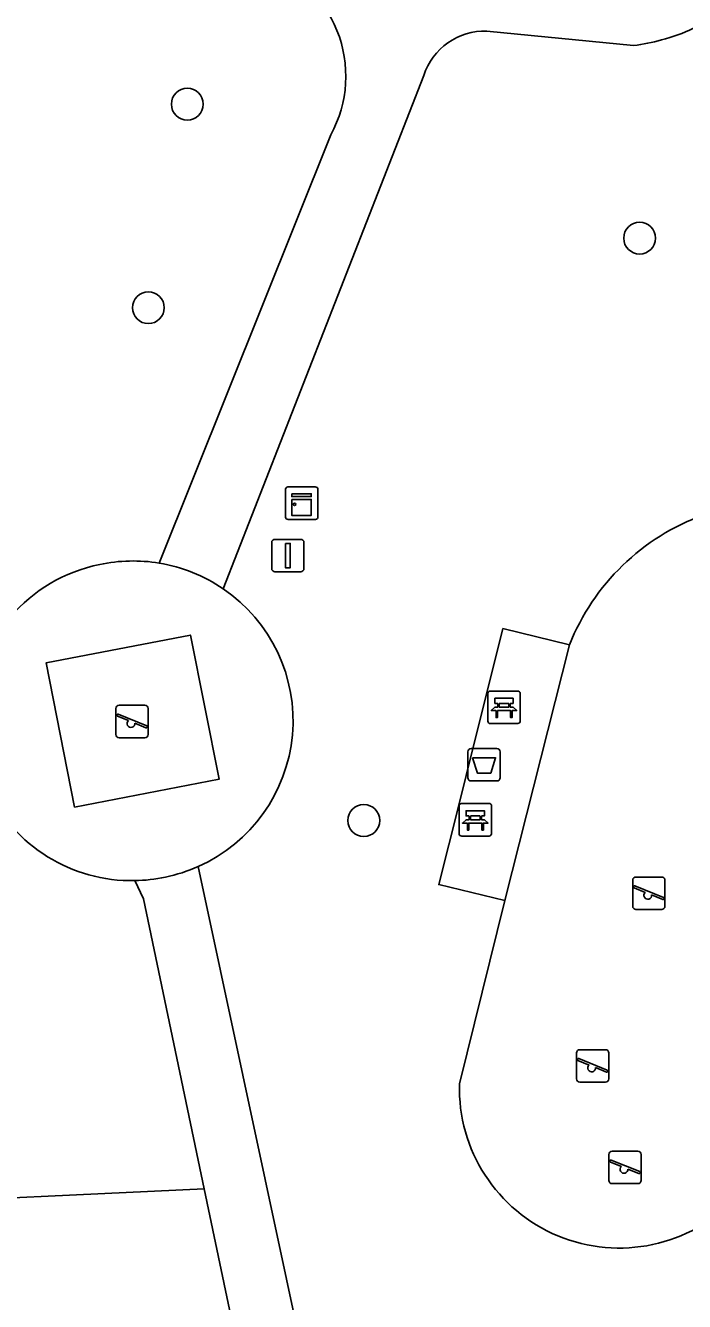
# Model space of a CAD drawing. Extents: x 159817 to 160765, y 380688 to 381638.
# Drawn here: x 160182.56 to 160202.81, y 381071.03 to 381110.28 of the extents above; entities that cross this region are included whole.
import ezdxf

# ---------------------------------------------------------------- set-up
doc = ezdxf.new("R2010")
doc.units = 0
for name, color, linetype in [('IMGEO_Afvalbak', 7, 'Continuous'), ('IMGEO_Bank', 7, 'Continuous'), ('IMGEO_Boom', 7, 'Continuous'), ('IMGEO_Groenvoorziening', 7, 'Continuous'), ('IMGEO_Kast', 7, 'Continuous'), ('IMGEO_Lichtmast', 7, 'Continuous'), ('IMGEO_Speelvoorziening', 7, 'Continuous'), ('IMGEO_Terreindeel_open', 7, 'Continuous'), ('IMGEO_Terreindeel_zand', 7, 'Continuous'), ('IMGEO_Voetpad_gesloten', 7, 'Continuous'), ('IMGEO_Voetpad_open', 7, 'Continuous')]:
    doc.layers.add(name, color=color, linetype=linetype)

msp = doc.modelspace()

# ---------------------------------------------------------------- linework, layer by layer
at = {"layer": 'IMGEO_Afvalbak'}
for p, q in [((160196.157, 381087.139), (160196.157, 381087.939)), ((160196.157, 381087.939), (160196.157, 381087.139)), ((160196.257, 381088.039), (160197.047, 381088.039)), ((160197.047, 381088.039), (160196.257, 381088.039)), ((160197.147, 381087.939), (160197.147, 381087.139)), ((160197.147, 381087.139), (160197.147, 381087.939)), ((160197.047, 381087.039), (160196.257, 381087.039)), ((160196.257, 381087.039), (160197.047, 381087.039))]:
    msp.add_line(p, q, dxfattribs=at)
msp.add_lwpolyline([(160196.3, 381087.753), (160197.004, 381087.753), (160196.855, 381087.283), (160196.449, 381087.283), (160196.3, 381087.753)], dxfattribs=at)
for centre, start, end in [((160196.257, 381087.939), 90, 180), ((160196.257, 381087.939), 90, 180), ((160197.047, 381087.939), 0, 90), ((160197.047, 381087.939), 360, 90), ((160196.257, 381087.139), 180, 270), ((160196.257, 381087.139), 180, 270), ((160197.047, 381087.139), 270, 0), ((160197.047, 381087.139), 270, 0)]:
    msp.add_arc(centre, 0.1, start, end, dxfattribs=at)
at = {"layer": 'IMGEO_Bank'}
for p, q in [((160196.765, 381088.881), (160196.765, 381089.722)), ((160196.765, 381089.722), (160196.765, 381088.881)), ((160196.84, 381089.806), (160197.681, 381089.806)), ((160197.681, 381089.806), (160196.84, 381089.806)), ((160197.765, 381089.731), (160197.765, 381088.89)), ((160197.765, 381088.89), (160197.765, 381089.731)), ((160197.074, 381089.312), (160197.074, 381089.418)), ((160197.118, 381089.418), (160197.118, 381089.312)), ((160197.406, 381089.424), (160197.124, 381089.424)), ((160197.124, 381089.306), (160197.406, 381089.306)), ((160197.412, 381089.312), (160197.412, 381089.418)), ((160197.456, 381089.418), (160197.456, 381089.312)), ((160197.462, 381089.204), (160197.069, 381089.204)), ((160197.69, 381088.806), (160196.849, 381088.806)), ((160196.849, 381088.806), (160197.69, 381088.806)), ((160195.883, 381085.421), (160195.883, 381086.262)), ((160195.883, 381086.262), (160195.883, 381085.421)), ((160195.958, 381086.346), (160196.799, 381086.346)), ((160196.799, 381086.346), (160195.958, 381086.346)), ((160196.883, 381086.271), (160196.883, 381085.43)), ((160196.883, 381085.43), (160196.883, 381086.271)), ((160196.58, 381085.744), (160196.187, 381085.744)), ((160196.192, 381085.852), (160196.192, 381085.958)), ((160196.236, 381085.958), (160196.236, 381085.852)), ((160196.524, 381085.964), (160196.242, 381085.964)), ((160196.242, 381085.846), (160196.524, 381085.846)), ((160196.53, 381085.852), (160196.53, 381085.958)), ((160196.574, 381085.958), (160196.574, 381085.852)), ((160196.808, 381085.346), (160195.967, 381085.346)), ((160195.967, 381085.346), (160196.808, 381085.346))]:
    msp.add_line(p, q, dxfattribs=at)
for points in [[(160197.012, 381089.204), (160196.87, 381089.204), (160196.982, 381089.306), (160197.068, 381089.306)], [(160197.068, 381089.424), (160196.982, 381089.424), (160196.982, 381089.585), (160197.545, 381089.585), (160197.545, 381089.424), (160197.462, 381089.424)], [(160197.462, 381089.306), (160197.545, 381089.306), (160197.657, 381089.204), (160197.518, 381089.204)], [(160197.062, 381089.197), (160197.062, 381088.99), (160197.019, 381088.99), (160197.019, 381089.197)], [(160197.512, 381089.197), (160197.512, 381088.99), (160197.468, 381088.99), (160197.468, 381089.197)], [(160196.186, 381085.964), (160196.1, 381085.964), (160196.1, 381086.125), (160196.663, 381086.125), (160196.663, 381085.964), (160196.58, 381085.964)], [(160196.13, 381085.744), (160195.988, 381085.744), (160196.1, 381085.846), (160196.186, 381085.846)], [(160196.18, 381085.737), (160196.18, 381085.53), (160196.137, 381085.53), (160196.137, 381085.737)], [(160196.58, 381085.846), (160196.663, 381085.846), (160196.775, 381085.744), (160196.636, 381085.744)], [(160196.63, 381085.737), (160196.63, 381085.53), (160196.586, 381085.53), (160196.586, 381085.737)]]:
    msp.add_lwpolyline(points, dxfattribs=at)
for centre, radius, start, end in [((160196.843, 381089.728), 0.0779, 92.4484, 184.2845), ((160196.843, 381089.728), 0.0779, 92.4484, 184.2845), ((160197.687, 381089.728), 0.0779, 2.4484, 94.2845), ((160197.687, 381089.728), 0.0779, 2.4484, 94.2845), ((160197.067, 381089.417), 0.00671, 2.8957, 87.1043), ((160197.067, 381089.313), 0.00671, 272.8957, 357.1043), ((160197.124, 381089.417), 0.00671, 92.8957, 177.1043), ((160197.124, 381089.313), 0.00671, 182.8957, 267.1043), ((160197.406, 381089.417), 0.00671, 2.8957, 87.1043), ((160197.406, 381089.313), 0.00671, 272.8957, 357.1043), ((160197.463, 381089.417), 0.00671, 92.8957, 177.1043), ((160197.463, 381089.313), 0.00671, 182.8957, 267.1043), ((160196.843, 381088.884), 0.0779, 182.4484, 274.2845), ((160196.843, 381088.884), 0.0779, 182.4484, 274.2845), ((160197.012, 381089.197), 0.00671, 2.8957, 87.1043), ((160197.069, 381089.197), 0.00671, 92.8957, 177.1043), ((160197.461, 381089.197), 0.00671, 2.8957, 87.1043), ((160197.518, 381089.197), 0.00671, 92.8957, 177.1043), ((160197.687, 381088.884), 0.0779, 272.4484, 4.2845), ((160197.687, 381088.884), 0.0779, 272.4484, 4.2845), ((160195.961, 381086.268), 0.0779, 92.4484, 184.2845), ((160195.961, 381086.268), 0.0779, 92.4484, 184.2845), ((160196.805, 381086.268), 0.0779, 2.4484, 94.2845), ((160196.805, 381086.268), 0.0779, 2.4484, 94.2845), ((160196.13, 381085.737), 0.00671, 2.8957, 87.1043), ((160196.187, 381085.737), 0.00671, 92.8957, 177.1043), ((160196.185, 381085.957), 0.00671, 2.8957, 87.1043), ((160196.185, 381085.853), 0.00671, 272.8957, 357.1043), ((160196.242, 381085.957), 0.00671, 92.8957, 177.1043), ((160196.242, 381085.853), 0.00671, 182.8957, 267.1043), ((160196.524, 381085.957), 0.00671, 2.8957, 87.1043), ((160196.524, 381085.853), 0.00671, 272.8957, 357.1043), ((160196.581, 381085.957), 0.00671, 92.8957, 177.1043), ((160196.581, 381085.853), 0.00671, 182.8957, 267.1043), ((160196.579, 381085.737), 0.00671, 2.8957, 87.1043), ((160196.636, 381085.737), 0.00671, 92.8957, 177.1043), ((160195.961, 381085.424), 0.0779, 182.4484, 274.2845), ((160195.961, 381085.424), 0.0779, 182.4484, 274.2845), ((160196.805, 381085.424), 0.0779, 272.4484, 4.2845), ((160196.805, 381085.424), 0.0779, 272.4484, 4.2845)]:
    msp.add_arc(centre, radius, start, end, dxfattribs=at)
at = {"layer": 'IMGEO_Boom'}
for centre in [(160187.529, 381107.861), (160201.432, 381103.739), (160186.331, 381101.598), (160192.954, 381085.823)]:
    msp.add_circle(centre, 0.489, dxfattribs=at)
at = {"layer": 'IMGEO_Groenvoorziening'}
for points in [[(160201.243, 381109.666), (160196.741, 381110.107)], [(160194.799, 381108.739), (160188.634, 381092.953)], [(160186.664, 381093.742), (160191.937, 381106.914)], [(160195.895, 381077.726), (160197.292, 381083.361), (160195.257, 381083.851), (160195.871, 381086.299), (160196.099, 381087.209), (160197.231, 381091.727), (160199.278, 381091.23)], [(160178.621, 381086.547), (160163.493, 381083.612), (160167.111, 381073.51), (160188.051, 381074.489), (160186.178, 381083.417)], [(160187.866, 381084.407), (160192.634, 381062.086), (160192.758, 381061.248), (160193.546, 381061.02), (160193.111, 381059.684), (160193.405, 381059.59), (160197.247, 381058.362), (160199.314, 381057.74), (160206.52, 381053.665), (160209.819, 381051.8), (160210.717, 381051.603), (160210.881, 381051.599)], [(160186.178, 381083.417), (160185.914, 381083.973)]]:
    msp.add_lwpolyline(points, dxfattribs=at)
msp.add_lwpolyline([(160152.489, 381072.123), (160153.769, 381071.728), (160190.068, 381060.613), (160190.47, 381061.909), (160190.705, 381061.841), (160188.051, 381074.489), (160167.111, 381073.51), (160163.493, 381083.612), (160152.583, 381081.495), (160151.707, 381081.325)], close=True, dxfattribs=at)
for centre, radius, start, end in [((160188.637, 381108.725), 3.764, 331.2405, 72.5196), ((160200.816, 381114.884), 5.209, 284.3451, 307.3017), ((160196.671, 381108.144), 1.964, 87.9558, 162.3682), ((160200.586, 381115.213), 5.586, 276.7537, 285.7896), ((160205.774, 381088.653), 6.988, 61.4007, 158.3644), ((160185.821, 381088.885), 4.914, 101.5287, 177.0436), ((160185.865, 381088.895), 4.913, 80.6425, 102.057), ((160185.866, 381088.894), 4.913, 294.0231, 55.7066), ((160185.82, 381088.884), 4.912, 205.2853, 271.0932), ((160200.808, 381077.585), 4.915, 178.3529, 316.559)]:
    msp.add_arc(centre, radius, start, end, dxfattribs=at)
at = {"layer": 'IMGEO_Kast'}
for p, q in [((160190.546, 381095.16), (160190.546, 381096.001)), ((160190.546, 381096.001), (160190.546, 381095.16)), ((160190.621, 381096.085), (160191.462, 381096.085)), ((160191.462, 381096.085), (160190.621, 381096.085)), ((160191.546, 381096.01), (160191.546, 381095.169)), ((160191.546, 381095.169), (160191.546, 381096.01)), ((160191.471, 381095.085), (160190.63, 381095.085)), ((160190.63, 381095.085), (160191.471, 381095.085))]:
    msp.add_line(p, q, dxfattribs=at)
for points in [[(160190.741, 381095.875), (160191.341, 381095.875), (160191.341, 381095.79), (160190.741, 381095.79), (160190.741, 381095.875)], [(160190.741, 381095.7), (160191.341, 381095.7), (160191.341, 381095.211), (160190.741, 381095.211), (160190.741, 381095.7)]]:
    msp.add_lwpolyline(points, dxfattribs=at)
msp.add_circle((160190.825, 381095.549), 0.0377, dxfattribs=at)
for centre, start, end in [((160190.624, 381096.007), 92.4484, 184.2845), ((160190.624, 381096.007), 92.4484, 184.2845), ((160191.468, 381096.007), 2.4484, 94.2845), ((160191.468, 381096.007), 2.4484, 94.2845), ((160190.624, 381095.163), 182.4484, 274.2845), ((160190.624, 381095.163), 182.4484, 274.2845), ((160191.468, 381095.163), 272.4484, 4.2845), ((160191.468, 381095.163), 272.4484, 4.2845)]:
    msp.add_arc(centre, 0.0779, start, end, dxfattribs=at)
at = {"layer": 'IMGEO_Lichtmast'}
for p, q in [((160190.124, 381093.573), (160190.124, 381094.373)), ((160190.124, 381094.373), (160190.124, 381093.573)), ((160190.224, 381094.473), (160191.014, 381094.473)), ((160191.014, 381094.473), (160190.224, 381094.473)), ((160191.114, 381094.373), (160191.114, 381093.573)), ((160191.114, 381093.573), (160191.114, 381094.373)), ((160191.014, 381093.473), (160190.224, 381093.473)), ((160190.224, 381093.473), (160191.014, 381093.473))]:
    msp.add_line(p, q, dxfattribs=at)
msp.add_lwpolyline([(160190.544, 381094.348), (160190.694, 381094.348), (160190.694, 381093.598), (160190.544, 381093.598), (160190.544, 381094.348)], dxfattribs=at)
for centre, start, end in [((160190.224, 381094.373), 90, 180), ((160190.224, 381094.373), 90, 180), ((160191.014, 381094.373), 0, 90), ((160191.014, 381094.373), 360, 90), ((160190.224, 381093.573), 180, 270), ((160190.224, 381093.573), 180, 270), ((160191.014, 381093.573), 270, 0), ((160191.014, 381093.573), 270, 0)]:
    msp.add_arc(centre, 0.1, start, end, dxfattribs=at)
at = {"layer": 'IMGEO_Speelvoorziening'}
for p, q in [((160185.335, 381088.467), (160185.335, 381089.267)), ((160185.335, 381089.267), (160185.335, 381088.467)), ((160185.435, 381089.367), (160186.225, 381089.367)), ((160186.225, 381089.367), (160185.435, 381089.367)), ((160186.325, 381089.267), (160186.325, 381088.467)), ((160186.325, 381088.467), (160186.325, 381089.267)), ((160185.718, 381088.895), (160185.379, 381089.032)), ((160185.404, 381089.092), (160186.28, 381088.739)), ((160186.256, 381088.679), (160185.916, 381088.816)), ((160186.225, 381088.367), (160185.435, 381088.367)), ((160185.435, 381088.367), (160186.225, 381088.367)), ((160201.221, 381083.185), (160201.221, 381083.985)), ((160201.221, 381083.985), (160201.221, 381083.185)), ((160201.604, 381083.613), (160201.265, 381083.75)), ((160201.29, 381083.81), (160202.166, 381083.457)), ((160201.321, 381084.085), (160202.111, 381084.085)), ((160202.111, 381084.085), (160201.321, 381084.085)), ((160202.211, 381083.985), (160202.211, 381083.185)), ((160202.211, 381083.185), (160202.211, 381083.985)), ((160202.142, 381083.397), (160201.802, 381083.534)), ((160202.111, 381083.085), (160201.321, 381083.085)), ((160201.321, 381083.085), (160202.111, 381083.085)), ((160199.494, 381077.872), (160199.494, 381078.672)), ((160199.494, 381078.672), (160199.494, 381077.872)), ((160199.594, 381078.772), (160200.384, 381078.772)), ((160200.384, 381078.772), (160199.594, 381078.772)), ((160200.484, 381078.672), (160200.484, 381077.872)), ((160200.484, 381077.872), (160200.484, 381078.672)), ((160199.877, 381078.3), (160199.538, 381078.437)), ((160199.563, 381078.497), (160200.439, 381078.144)), ((160200.415, 381078.084), (160200.075, 381078.221)), ((160200.384, 381077.772), (160199.594, 381077.772)), ((160199.594, 381077.772), (160200.384, 381077.772)), ((160200.49, 381074.752), (160200.49, 381075.552)), ((160200.49, 381075.552), (160200.49, 381074.752)), ((160200.59, 381075.652), (160201.38, 381075.652)), ((160201.38, 381075.652), (160200.59, 381075.652)), ((160201.48, 381075.552), (160201.48, 381074.752)), ((160201.48, 381074.752), (160201.48, 381075.552)), ((160200.873, 381075.18), (160200.534, 381075.317)), ((160200.559, 381075.377), (160201.435, 381075.024)), ((160201.411, 381074.964), (160201.071, 381075.101)), ((160201.38, 381074.652), (160200.59, 381074.652)), ((160200.59, 381074.652), (160201.38, 381074.652))]:
    msp.add_line(p, q, dxfattribs=at)
for centre, radius, start, end in [((160185.435, 381089.267), 0.1, 90, 180), ((160185.435, 381089.267), 0.1, 90, 180), ((160186.225, 381089.267), 0.1, 0, 90), ((160186.225, 381089.267), 0.1, 360, 90), ((160185.392, 381089.062), 0.0327, 68.078, 248.078), ((160185.797, 381088.805), 0.12, 130.9928, 5.1632), ((160185.435, 381088.467), 0.1, 180, 270), ((160185.435, 381088.467), 0.1, 180, 270), ((160186.225, 381088.467), 0.1, 270, 0), ((160186.225, 381088.467), 0.1, 270, 0), ((160186.268, 381088.709), 0.0327, 248.078, 68.078), ((160201.321, 381083.985), 0.1, 90, 180), ((160201.321, 381083.985), 0.1, 90, 180), ((160201.278, 381083.78), 0.0327, 68.078, 248.078), ((160202.111, 381083.985), 0.1, 0, 90), ((160202.111, 381083.985), 0.1, 360, 90), ((160201.683, 381083.523), 0.12, 130.9928, 5.1632), ((160202.154, 381083.427), 0.0327, 248.078, 68.078), ((160201.321, 381083.185), 0.1, 180, 270), ((160201.321, 381083.185), 0.1, 180, 270), ((160202.111, 381083.185), 0.1, 270, 0), ((160202.111, 381083.185), 0.1, 270, 0), ((160199.594, 381078.672), 0.1, 90, 180), ((160199.594, 381078.672), 0.1, 90, 180), ((160200.384, 381078.672), 0.1, 0, 90), ((160200.384, 381078.672), 0.1, 360, 90), ((160199.551, 381078.467), 0.0327, 68.078, 248.078), ((160199.956, 381078.21), 0.12, 130.9928, 5.1632), ((160199.594, 381077.872), 0.1, 180, 270), ((160199.594, 381077.872), 0.1, 180, 270), ((160200.384, 381077.872), 0.1, 270, 0), ((160200.384, 381077.872), 0.1, 270, 0), ((160200.427, 381078.114), 0.0327, 248.078, 68.078), ((160200.59, 381075.552), 0.1, 90, 180), ((160200.59, 381075.552), 0.1, 90, 180), ((160201.38, 381075.552), 0.1, 0, 90), ((160201.38, 381075.552), 0.1, 360, 90), ((160200.547, 381075.347), 0.0327, 68.078, 248.078), ((160200.952, 381075.09), 0.12, 130.9928, 5.1632), ((160200.59, 381074.752), 0.1, 180, 270), ((160200.59, 381074.752), 0.1, 180, 270), ((160201.38, 381074.752), 0.1, 270, 0), ((160201.38, 381074.752), 0.1, 270, 0), ((160201.423, 381074.994), 0.0327, 248.078, 68.078)]:
    msp.add_arc(centre, radius, start, end, dxfattribs=at)
at = {"layer": 'IMGEO_Terreindeel_open'}
msp.add_lwpolyline([(160184.064, 381086.234), (160188.51, 381087.095), (160187.626, 381091.527), (160183.185, 381090.673)], close=True, dxfattribs=at)
at = {"layer": 'IMGEO_Terreindeel_zand'}
msp.add_lwpolyline([(160199.278, 381091.23), (160197.292, 381083.361), (160195.895, 381077.726)], dxfattribs=at)
for centre, radius, start, end in [((160205.774, 381088.653), 6.988, 61.4007, 158.3644), ((160200.808, 381077.585), 4.915, 178.3529, 316.559)]:
    msp.add_arc(centre, radius, start, end, dxfattribs=at)
at = {"layer": 'IMGEO_Voetpad_gesloten'}
for points in [[(160196.741, 381110.107), (160201.243, 381109.666)], [(160188.634, 381092.953), (160194.799, 381108.739)], [(160191.937, 381106.914), (160186.664, 381093.742)], [(160185.914, 381083.973), (160186.178, 381083.417), (160188.051, 381074.489), (160190.705, 381061.841), (160192.758, 381061.248), (160192.634, 381062.086), (160187.866, 381084.407)]]:
    msp.add_lwpolyline(points, dxfattribs=at)
for centre, radius, start, end in [((160188.637, 381108.725), 3.764, 331.2405, 72.5196), ((160200.816, 381114.884), 5.209, 284.3451, 307.3017), ((160196.671, 381108.144), 1.964, 87.9558, 162.3682), ((160200.586, 381115.213), 5.586, 276.7537, 285.7896), ((160185.863, 381088.888), 4.92, 55.7188, 80.6282), ((160185.872, 381088.878), 4.895, 281.5715, 294.037), ((160185.817, 381088.915), 4.943, 271.1219, 282.1068)]:
    msp.add_arc(centre, radius, start, end, dxfattribs=at)
at = {"layer": 'IMGEO_Voetpad_open'}
for points in [[(160199.278, 381091.23), (160197.231, 381091.727), (160196.099, 381087.209), (160195.871, 381086.299), (160195.257, 381083.851), (160197.292, 381083.361)], [(160184.064, 381086.234), (160183.185, 381090.673), (160187.626, 381091.527), (160188.51, 381087.095)]]:
    msp.add_lwpolyline(points, close=True, dxfattribs=at)
for centre, radius, start, end in [((160185.821, 381088.885), 4.914, 101.5287, 177.0436), ((160185.865, 381088.895), 4.913, 80.6425, 102.057), ((160185.863, 381088.888), 4.92, 55.7188, 80.6282), ((160185.866, 381088.894), 4.913, 294.0231, 55.7066), ((160185.82, 381088.884), 4.912, 205.2853, 271.0932), ((160185.872, 381088.878), 4.895, 281.5715, 294.037), ((160185.817, 381088.915), 4.943, 271.1219, 282.1068)]:
    msp.add_arc(centre, radius, start, end, dxfattribs=at)

doc.saveas('drawing.dxf')
